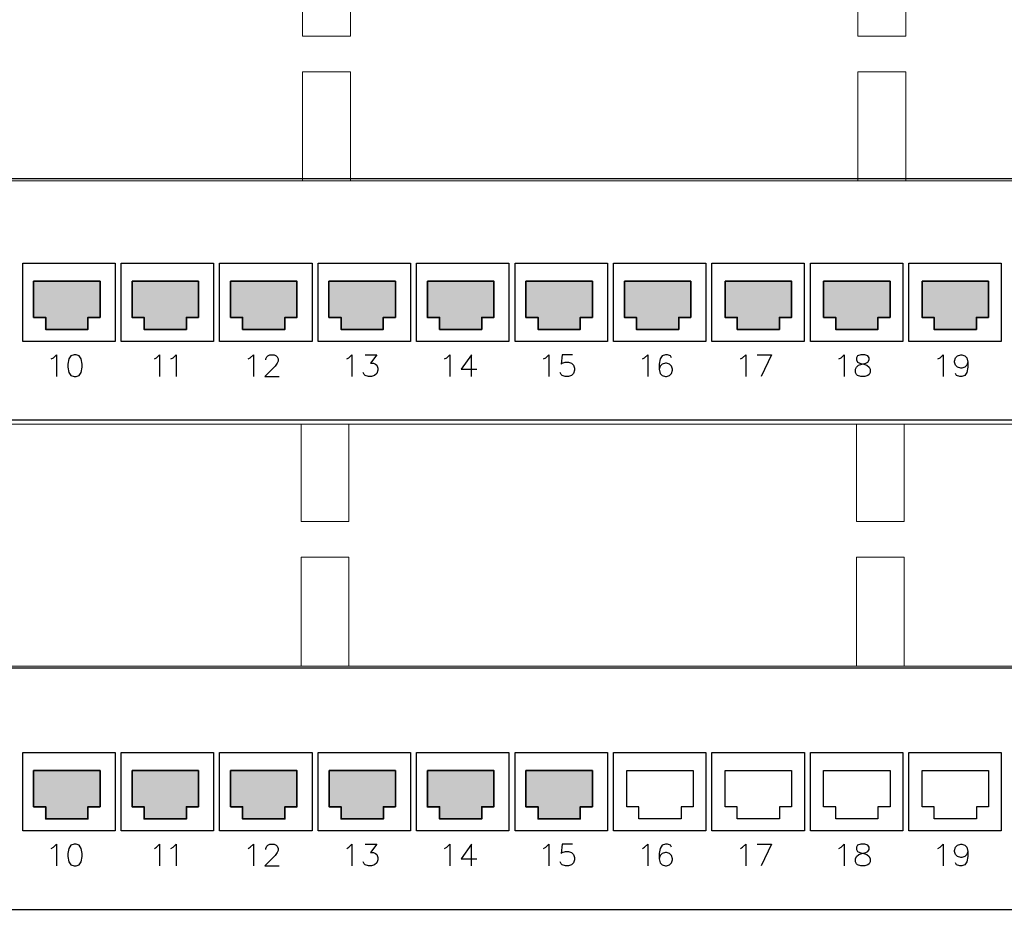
# Model space of a CAD drawing. Header units: millimetres. Extents: x -7023 to 53801, y 9849 to 33561.
# Tile 418 of 537: x 29300 to 29488, y 16953 to 17122. Entities that reach past the tile are written whole.
import ezdxf

# ---------------------------------------------------------------- set-up
doc = ezdxf.new("R2010")
doc.units = ezdxf.units.MM
doc.layers.get('0').update_dxf_attribs({"lineweight": 9})
doc.layers.add('IE_LAN', color=5, linetype='Continuous', lineweight=9)

# ---------------------------------------------------------------- blocks, each defined once
blk = doc.blocks.new('PK009')
at = {"layer": 'IE_LAN'}
blk.add_lwpolyline([(-4.22, -37.72), (-4.22, -37.72), (-4.22, -37.72), (-4.22, -37.72), (474.38, -37.72), (474.38, -37.72), (474.38, -37.72, 0.41425), (476.38, -35.72), (476.38, -35.72), (476.38, 4.28, 0.414021), (474.38, 6.28), (474.38, 6.28), (-4.22, 6.28, 0.457803), (-6.22, 4.28), (-6.22, 4.28), (-6.22, -35.82, 0.414214), (-4.22, -37.72), (-4.22, -37.72)], format="xyb", dxfattribs=at)
at = {"layer": 'IE_LAN', "lineweight": 0}
for points in [[(230.73, 6.28), (239.43, 6.28), (239.43, -11.39), (230.73, -11.39)], [(331.73, 6.28), (340.43, 6.28), (340.43, -11.39), (331.73, -11.39)], [(230.73, -17.89), (239.43, -17.89), (239.43, -37.72), (230.73, -37.72)], [(331.73, -17.89), (340.43, -17.89), (340.43, -37.72), (331.73, -37.72)]]:
    blk.add_lwpolyline(points, close=True, dxfattribs=at)

msp = doc.modelspace()

# ---------------------------------------------------------------- hatches: boundary and pattern name
at = {"layer": 'IE_LAN', "transparency": 33554559}
for points in [[(29302.78, 17065.4), (29304.97, 17065.4), (29304.97, 17063.21), (29313.29, 17063.21), (29313.29, 17065.4), (29315.48, 17065.4), (29315.48, 17072.41), (29302.78, 17072.41)], [(29321.62, 17065.4), (29323.81, 17065.4), (29323.81, 17063.21), (29332.13, 17063.21), (29332.13, 17065.4), (29334.32, 17065.4), (29334.32, 17072.41), (29321.62, 17072.41)], [(29340.45, 17065.4), (29342.64, 17065.4), (29342.64, 17063.21), (29350.53, 17063.21), (29350.53, 17065.4), (29353.16, 17065.4), (29353.16, 17072.41), (29340.45, 17072.41)], [(29359.29, 17065.4), (29361.48, 17065.4), (29361.48, 17063.21), (29369.37, 17063.21), (29369.37, 17065.4), (29371.56, 17065.4), (29371.56, 17072.41), (29359.29, 17072.41)], [(29377.69, 17065.4), (29380.32, 17065.4), (29380.32, 17063.21), (29388.21, 17063.21), (29388.21, 17065.4), (29390.4, 17065.4), (29390.4, 17072.41), (29377.69, 17072.41)], [(29396.53, 17065.4), (29399.16, 17065.4), (29399.16, 17063.21), (29407.04, 17063.21), (29407.04, 17065.4), (29409.24, 17065.4), (29409.24, 17072.41), (29396.53, 17072.41)], [(29415.37, 17065.4), (29417.56, 17065.4), (29417.56, 17063.21), (29425.88, 17063.21), (29425.88, 17065.4), (29428.07, 17065.4), (29428.07, 17072.41), (29415.37, 17072.41)], [(29434.57, 17065.4), (29436.76, 17065.4), (29436.76, 17063.21), (29445.08, 17063.21), (29445.08, 17065.4), (29447.27, 17065.4), (29447.27, 17072.41), (29434.57, 17072.41)], [(29453.33, 17065.4), (29455.52, 17065.4), (29455.52, 17063.21), (29463.84, 17063.21), (29463.84, 17065.4), (29466.03, 17065.4), (29466.03, 17072.41), (29453.33, 17072.41)], [(29472.09, 17065.4), (29474.28, 17065.4), (29474.28, 17063.21), (29482.6, 17063.21), (29482.6, 17065.4), (29484.79, 17065.4), (29484.79, 17072.41), (29472.09, 17072.41)], [(29302.78, 16972.1), (29304.97, 16972.1), (29304.97, 16969.91), (29313.29, 16969.91), (29313.29, 16972.1), (29315.48, 16972.1), (29315.48, 16979.11), (29302.78, 16979.11)], [(29321.62, 16972.1), (29323.81, 16972.1), (29323.81, 16969.91), (29332.13, 16969.91), (29332.13, 16972.1), (29334.32, 16972.1), (29334.32, 16979.11), (29321.62, 16979.11)], [(29340.46, 16972.1), (29342.65, 16972.1), (29342.65, 16969.91), (29350.53, 16969.91), (29350.53, 16972.1), (29353.16, 16972.1), (29353.16, 16979.11), (29340.46, 16979.11)], [(29359.29, 16972.1), (29361.48, 16972.1), (29361.48, 16969.91), (29369.37, 16969.91), (29369.37, 16972.1), (29371.56, 16972.1), (29371.56, 16979.11), (29359.29, 16979.11)], [(29377.69, 16972.1), (29380.32, 16972.1), (29380.32, 16969.91), (29388.21, 16969.91), (29388.21, 16972.1), (29390.4, 16972.1), (29390.4, 16979.11), (29377.69, 16979.11)], [(29396.53, 16972.1), (29399.16, 16972.1), (29399.16, 16969.91), (29407.05, 16969.91), (29407.05, 16972.1), (29409.24, 16972.1), (29409.24, 16979.11), (29396.53, 16979.11)]]:
    msp.add_hatch(color=1, dxfattribs=at).paths.add_polyline_path(points)

# ---------------------------------------------------------------- linework, layer by layer
at = {"layer": 'IE_LAN', "lineweight": 25}
for points in [[(29585.35, 17092.05), (29131.82, 17092.05), (29131.82, 17088.83), (29131.35, 17087.7), (29130.21, 17087.22), (29129.07, 17087.7), (29128.6, 17088.83), (29128.6, 17092.05), (29105.6, 17092.05), (29105.6, 17046.06), (29128.6, 17046.06), (29128.6, 17049.28), (29129.07, 17050.42), (29130.21, 17050.89), (29131.35, 17050.42), (29131.82, 17049.28), (29131.82, 17046.06), (29585.35, 17046.06)], [(29306.21, 17057.69), (29306.6, 17057.88), (29307.19, 17058.48), (29307.19, 17054.34)], [(29325.86, 17057.69), (29326.25, 17057.88), (29326.84, 17058.48), (29326.84, 17054.34)], [(29329.01, 17057.69), (29329.41, 17057.88), (29330, 17058.48), (29330, 17054.34)], [(29343.73, 17057.69), (29344.13, 17057.88), (29344.72, 17058.48), (29344.72, 17054.34)], [(29347.08, 17057.49), (29347.08, 17057.69), (29347.28, 17058.08), (29347.48, 17058.28), (29347.87, 17058.48), (29348.66, 17058.48), (29349.05, 17058.28), (29349.25, 17058.08), (29349.45, 17057.69), (29349.45, 17057.29), (29349.25, 17056.9), (29348.86, 17056.31), (29346.89, 17054.34), (29349.64, 17054.34)], [(29362.49, 17057.69), (29362.89, 17057.88), (29363.48, 17058.48), (29363.48, 17054.34)], [(29366.04, 17058.48), (29368.21, 17058.48), (29367.03, 17056.9), (29367.62, 17056.9), (29368.01, 17056.7), (29368.21, 17056.5), (29368.41, 17055.91), (29368.41, 17055.52), (29368.21, 17054.93), (29367.81, 17054.53), (29367.22, 17054.34), (29366.63, 17054.34), (29366.04, 17054.53), (29365.84, 17054.73), (29365.65, 17055.13)], [(29381.16, 17057.69), (29381.55, 17057.88), (29382.14, 17058.48), (29382.14, 17054.34)], [(29386.28, 17054.34), (29386.28, 17058.48), (29384.31, 17055.72), (29387.27, 17055.72)], [(29400.02, 17057.69), (29400.41, 17057.88), (29401, 17058.48), (29401, 17054.34)], [(29405.53, 17058.48), (29403.56, 17058.48), (29403.37, 17056.7), (29403.56, 17056.9), (29404.15, 17057.1), (29404.75, 17057.1), (29405.34, 17056.9), (29405.73, 17056.5), (29405.93, 17055.91), (29405.93, 17055.52), (29405.73, 17054.93), (29405.34, 17054.53), (29404.75, 17054.34), (29404.15, 17054.34), (29403.56, 17054.53), (29403.37, 17054.73), (29403.17, 17055.13)], [(29418.88, 17057.69), (29419.27, 17057.88), (29419.86, 17058.48), (29419.86, 17054.34)], [(29424.39, 17057.88), (29424.2, 17058.28), (29423.61, 17058.48), (29423.21, 17058.48), (29422.62, 17058.28), (29422.23, 17057.69), (29422.03, 17056.7), (29422.03, 17055.72), (29422.23, 17054.93), (29422.62, 17054.53), (29423.21, 17054.34), (29423.41, 17054.34), (29424, 17054.53), (29424.39, 17054.93), (29424.59, 17055.52), (29424.59, 17055.72), (29424.39, 17056.31), (29424, 17056.7), (29423.41, 17056.9), (29423.21, 17056.9), (29422.62, 17056.7), (29422.23, 17056.31), (29422.03, 17055.72)], [(29437.54, 17057.69), (29437.93, 17057.88), (29438.52, 17058.48), (29438.52, 17054.34)], [(29440.69, 17058.48), (29443.45, 17058.48), (29441.48, 17054.34)], [(29456.3, 17057.69), (29456.69, 17057.88), (29457.28, 17058.48), (29457.28, 17054.34)], [(29475.16, 17057.69), (29475.55, 17057.88), (29476.14, 17058.48), (29476.14, 17054.34)], [(29480.88, 17057.1), (29480.68, 17056.5), (29480.28, 17056.11), (29479.69, 17055.91), (29479.5, 17055.91), (29478.9, 17056.11), (29478.51, 17056.5), (29478.31, 17057.1), (29478.31, 17057.29), (29478.51, 17057.88), (29478.9, 17058.28), (29479.5, 17058.48), (29479.69, 17058.48), (29480.28, 17058.28), (29480.68, 17057.88), (29480.88, 17057.1), (29480.88, 17056.11), (29480.68, 17055.13), (29480.28, 17054.53), (29479.69, 17054.34), (29479.3, 17054.34), (29478.71, 17054.53), (29478.51, 17054.93)], [(29585.35, 16998.75), (29131.82, 16998.75), (29131.82, 16995.53), (29131.35, 16994.39), (29130.21, 16993.92), (29129.08, 16994.39), (29128.6, 16995.53), (29128.6, 16998.75), (29105.61, 16998.75), (29105.61, 16952.75), (29128.6, 16952.75), (29128.6, 16955.97), (29129.08, 16957.11), (29130.21, 16957.58), (29131.35, 16957.11), (29131.82, 16955.97), (29131.82, 16952.75), (29585.35, 16952.75)], [(29306.21, 16964.38), (29306.61, 16964.58), (29307.2, 16965.17), (29307.2, 16961.03)], [(29325.86, 16964.38), (29326.25, 16964.58), (29326.84, 16965.17), (29326.84, 16961.03)], [(29329.01, 16964.38), (29329.41, 16964.58), (29330, 16965.17), (29330, 16961.03)], [(29343.73, 16964.38), (29344.13, 16964.58), (29344.72, 16965.17), (29344.72, 16961.03)], [(29347.08, 16964.19), (29347.08, 16964.38), (29347.28, 16964.78), (29347.48, 16964.97), (29347.87, 16965.17), (29348.66, 16965.17), (29349.06, 16964.97), (29349.25, 16964.78), (29349.45, 16964.38), (29349.45, 16963.99), (29349.25, 16963.6), (29348.86, 16963), (29346.89, 16961.03), (29349.65, 16961.03)], [(29362.49, 16964.38), (29362.89, 16964.58), (29363.48, 16965.17), (29363.48, 16961.03)], [(29366.04, 16965.17), (29368.21, 16965.17), (29367.03, 16963.6), (29367.62, 16963.6), (29368.01, 16963.4), (29368.21, 16963.2), (29368.41, 16962.61), (29368.41, 16962.22), (29368.21, 16961.62), (29367.82, 16961.23), (29367.22, 16961.03), (29366.63, 16961.03), (29366.04, 16961.23), (29365.85, 16961.43), (29365.65, 16961.82)], [(29381.16, 16964.38), (29381.55, 16964.58), (29382.14, 16965.17), (29382.14, 16961.03)], [(29386.28, 16961.03), (29386.28, 16965.17), (29384.31, 16962.41), (29387.27, 16962.41)], [(29400.02, 16964.38), (29400.41, 16964.58), (29401, 16965.17), (29401, 16961.03)], [(29405.54, 16965.17), (29403.56, 16965.17), (29403.37, 16963.4), (29403.56, 16963.6), (29404.16, 16963.79), (29404.75, 16963.79), (29405.34, 16963.6), (29405.73, 16963.2), (29405.93, 16962.61), (29405.93, 16962.22), (29405.73, 16961.62), (29405.34, 16961.23), (29404.75, 16961.03), (29404.16, 16961.03), (29403.56, 16961.23), (29403.37, 16961.43), (29403.17, 16961.82)], [(29418.88, 16964.38), (29419.27, 16964.58), (29419.86, 16965.17), (29419.86, 16961.03)], [(29424.4, 16964.58), (29424.2, 16964.97), (29423.61, 16965.17), (29423.21, 16965.17), (29422.62, 16964.97), (29422.23, 16964.38), (29422.03, 16963.4), (29422.03, 16962.41), (29422.23, 16961.62), (29422.62, 16961.23), (29423.21, 16961.03), (29423.41, 16961.03), (29424, 16961.23), (29424.4, 16961.62), (29424.59, 16962.22), (29424.59, 16962.41), (29424.4, 16963), (29424, 16963.4), (29423.41, 16963.6), (29423.21, 16963.6), (29422.62, 16963.4), (29422.23, 16963), (29422.03, 16962.41)], [(29437.54, 16964.38), (29437.93, 16964.58), (29438.52, 16965.17), (29438.52, 16961.03)], [(29440.69, 16965.17), (29443.45, 16965.17), (29441.48, 16961.03)], [(29456.3, 16964.38), (29456.7, 16964.58), (29457.29, 16965.17), (29457.29, 16961.03)], [(29475.16, 16964.38), (29475.56, 16964.58), (29476.15, 16965.17), (29476.15, 16961.03)], [(29480.88, 16963.79), (29480.68, 16963.2), (29480.29, 16962.81), (29479.69, 16962.61), (29479.5, 16962.61), (29478.91, 16962.81), (29478.51, 16963.2), (29478.31, 16963.79), (29478.31, 16963.99), (29478.51, 16964.58), (29478.91, 16964.97), (29479.5, 16965.17), (29479.69, 16965.17), (29480.29, 16964.97), (29480.68, 16964.58), (29480.88, 16963.79), (29480.88, 16962.81), (29480.68, 16961.82), (29480.29, 16961.23), (29479.69, 16961.03), (29479.3, 16961.03), (29478.71, 16961.23), (29478.51, 16961.62)]]:
    msp.add_lwpolyline(points, dxfattribs=at)
for points in [[(29300.77, 17061.01), (29300.77, 17075.96), (29318.37, 17075.96), (29318.37, 17061.01)], [(29319.53, 17061.01), (29319.53, 17075.96), (29337.13, 17075.96), (29337.13, 17061.01)], [(29338.29, 17061.01), (29338.29, 17075.96), (29355.89, 17075.96), (29355.89, 17061.01)], [(29357.05, 17061.01), (29357.05, 17075.96), (29374.65, 17075.96), (29374.65, 17061.01)], [(29375.81, 17061.01), (29375.81, 17075.96), (29393.41, 17075.96), (29393.41, 17061.01)], [(29394.57, 17061.01), (29394.57, 17075.96), (29412.17, 17075.96), (29412.17, 17061.01)], [(29413.33, 17061.01), (29413.33, 17075.96), (29430.93, 17075.96), (29430.93, 17061.01)], [(29432.1, 17061.01), (29432.1, 17075.96), (29449.69, 17075.96), (29449.69, 17061.01)], [(29450.86, 17061.01), (29450.86, 17075.96), (29468.46, 17075.96), (29468.46, 17061.01)], [(29469.62, 17061.01), (29469.62, 17075.96), (29487.22, 17075.96), (29487.22, 17061.01)], [(29434.61, 17072.51), (29447.26, 17072.51), (29447.26, 17065.61), (29444.96, 17065.61), (29444.96, 17063.31), (29436.91, 17063.31), (29436.91, 17065.61), (29434.61, 17065.61)], [(29453.37, 17072.51), (29466.02, 17072.51), (29466.02, 17065.61), (29463.72, 17065.61), (29463.72, 17063.31), (29455.67, 17063.31), (29455.67, 17065.61), (29453.37, 17065.61)], [(29472.13, 17072.51), (29484.78, 17072.51), (29484.78, 17065.61), (29482.48, 17065.61), (29482.48, 17063.31), (29474.43, 17063.31), (29474.43, 17065.61), (29472.13, 17065.61)], [(29310.55, 17058.48), (29309.95, 17058.28), (29309.56, 17057.69), (29309.36, 17056.7), (29309.36, 17056.11), (29309.56, 17055.13), (29309.95, 17054.53), (29310.55, 17054.34), (29310.94, 17054.34), (29311.53, 17054.53), (29311.93, 17055.13), (29312.12, 17056.11), (29312.12, 17056.7), (29311.93, 17057.69), (29311.53, 17058.28), (29310.94, 17058.48)], [(29460.44, 17058.48), (29459.85, 17058.28), (29459.65, 17057.88), (29459.65, 17057.49), (29459.85, 17057.1), (29460.24, 17056.9), (29461.03, 17056.7), (29461.62, 17056.5), (29462.02, 17056.11), (29462.21, 17055.72), (29462.21, 17055.13), (29462.02, 17054.73), (29461.82, 17054.53), (29461.23, 17054.34), (29460.44, 17054.34), (29459.85, 17054.53), (29459.65, 17054.73), (29459.45, 17055.13), (29459.45, 17055.72), (29459.65, 17056.11), (29460.04, 17056.5), (29460.64, 17056.7), (29461.42, 17056.9), (29461.82, 17057.1), (29462.02, 17057.49), (29462.02, 17057.88), (29461.82, 17058.28), (29461.23, 17058.48)], [(29300.77, 16967.7), (29300.77, 16982.65), (29318.37, 16982.65), (29318.37, 16967.7)], [(29319.53, 16967.7), (29319.53, 16982.65), (29337.13, 16982.65), (29337.13, 16967.7)], [(29338.29, 16967.7), (29338.29, 16982.65), (29355.89, 16982.65), (29355.89, 16967.7)], [(29357.05, 16967.7), (29357.05, 16982.65), (29374.65, 16982.65), (29374.65, 16967.7)], [(29375.81, 16967.7), (29375.81, 16982.65), (29393.41, 16982.65), (29393.41, 16967.7)], [(29394.57, 16967.7), (29394.57, 16982.65), (29412.17, 16982.65), (29412.17, 16967.7)], [(29413.34, 16967.7), (29413.34, 16982.65), (29430.93, 16982.65), (29430.93, 16967.7)], [(29432.1, 16967.7), (29432.1, 16982.65), (29449.7, 16982.65), (29449.7, 16967.7)], [(29450.86, 16967.7), (29450.86, 16982.65), (29468.46, 16982.65), (29468.46, 16967.7)], [(29469.62, 16967.7), (29469.62, 16982.65), (29487.22, 16982.65), (29487.22, 16967.7)], [(29415.85, 16979.2), (29428.5, 16979.2), (29428.5, 16972.3), (29426.2, 16972.3), (29426.2, 16970), (29418.15, 16970), (29418.15, 16972.3), (29415.85, 16972.3)], [(29434.61, 16979.2), (29447.26, 16979.2), (29447.26, 16972.3), (29444.96, 16972.3), (29444.96, 16970), (29436.91, 16970), (29436.91, 16972.3), (29434.61, 16972.3)], [(29453.37, 16979.2), (29466.02, 16979.2), (29466.02, 16972.3), (29463.72, 16972.3), (29463.72, 16970), (29455.67, 16970), (29455.67, 16972.3), (29453.37, 16972.3)], [(29472.13, 16979.2), (29484.78, 16979.2), (29484.78, 16972.3), (29482.48, 16972.3), (29482.48, 16970), (29474.43, 16970), (29474.43, 16972.3), (29472.13, 16972.3)], [(29310.55, 16965.17), (29309.96, 16964.97), (29309.56, 16964.38), (29309.36, 16963.4), (29309.36, 16962.81), (29309.56, 16961.82), (29309.96, 16961.23), (29310.55, 16961.03), (29310.94, 16961.03), (29311.53, 16961.23), (29311.93, 16961.82), (29312.12, 16962.81), (29312.12, 16963.4), (29311.93, 16964.38), (29311.53, 16964.97), (29310.94, 16965.17)], [(29460.44, 16965.17), (29459.85, 16964.97), (29459.65, 16964.58), (29459.65, 16964.19), (29459.85, 16963.79), (29460.24, 16963.6), (29461.03, 16963.4), (29461.62, 16963.2), (29462.02, 16962.81), (29462.21, 16962.41), (29462.21, 16961.82), (29462.02, 16961.43), (29461.82, 16961.23), (29461.23, 16961.03), (29460.44, 16961.03), (29459.85, 16961.23), (29459.65, 16961.43), (29459.45, 16961.82), (29459.45, 16962.41), (29459.65, 16962.81), (29460.05, 16963.2), (29460.64, 16963.4), (29461.43, 16963.6), (29461.82, 16963.79), (29462.02, 16964.19), (29462.02, 16964.58), (29461.82, 16964.97), (29461.23, 16965.17)]]:
    msp.add_lwpolyline(points, close=True, dxfattribs=at)
at = {"layer": 'IE_LAN', "color": 1, "lineweight": 25}
for points in [[(29307.44, 17063.31), (29313.19, 17063.31), (29313.19, 17065.61), (29315.49, 17065.61), (29315.49, 17072.51), (29302.84, 17072.51), (29302.84, 17065.61), (29305.14, 17065.61), (29305.14, 17063.31)], [(29326.2, 17063.31), (29331.95, 17063.31), (29331.95, 17065.61), (29334.25, 17065.61), (29334.25, 17072.51), (29321.6, 17072.51), (29321.6, 17065.61), (29323.9, 17065.61), (29323.9, 17063.31)], [(29344.96, 17063.31), (29350.71, 17063.31), (29350.71, 17065.61), (29353.01, 17065.61), (29353.01, 17072.51), (29340.36, 17072.51), (29340.36, 17065.61), (29342.66, 17065.61), (29342.66, 17063.31)], [(29363.72, 17063.31), (29369.47, 17063.31), (29369.47, 17065.61), (29371.77, 17065.61), (29371.77, 17072.51), (29359.12, 17072.51), (29359.12, 17065.61), (29361.42, 17065.61), (29361.42, 17063.31)], [(29382.49, 17063.31), (29388.24, 17063.31), (29388.24, 17065.61), (29390.54, 17065.61), (29390.54, 17072.51), (29377.89, 17072.51), (29377.89, 17065.61), (29380.19, 17065.61), (29380.19, 17063.31)], [(29401.25, 17063.31), (29407, 17063.31), (29407, 17065.61), (29409.3, 17065.61), (29409.3, 17072.51), (29396.65, 17072.51), (29396.65, 17065.61), (29398.95, 17065.61), (29398.95, 17063.31)], [(29420.01, 17063.31), (29425.76, 17063.31), (29425.76, 17065.61), (29428.06, 17065.61), (29428.06, 17072.51), (29415.41, 17072.51), (29415.41, 17065.61), (29417.71, 17065.61), (29417.71, 17063.31)], [(29307.44, 16970), (29313.19, 16970), (29313.19, 16972.3), (29315.49, 16972.3), (29315.49, 16979.2), (29302.84, 16979.2), (29302.84, 16972.3), (29305.14, 16972.3), (29305.14, 16970)], [(29326.2, 16970), (29331.95, 16970), (29331.95, 16972.3), (29334.25, 16972.3), (29334.25, 16979.2), (29321.6, 16979.2), (29321.6, 16972.3), (29323.9, 16972.3), (29323.9, 16970)], [(29344.96, 16970), (29350.71, 16970), (29350.71, 16972.3), (29353.01, 16972.3), (29353.01, 16979.2), (29340.37, 16979.2), (29340.37, 16972.3), (29342.67, 16972.3), (29342.67, 16970)], [(29363.73, 16970), (29369.48, 16970), (29369.48, 16972.3), (29371.78, 16972.3), (29371.78, 16979.2), (29359.13, 16979.2), (29359.13, 16972.3), (29361.43, 16972.3), (29361.43, 16970)], [(29382.49, 16970), (29388.24, 16970), (29388.24, 16972.3), (29390.54, 16972.3), (29390.54, 16979.2), (29377.89, 16979.2), (29377.89, 16972.3), (29380.19, 16972.3), (29380.19, 16970)], [(29401.25, 16970), (29407, 16970), (29407, 16972.3), (29409.3, 16972.3), (29409.3, 16979.2), (29396.65, 16979.2), (29396.65, 16972.3), (29398.95, 16972.3), (29398.95, 16970)]]:
    msp.add_lwpolyline(points, close=True, dxfattribs=at)
at = {"layer": 'IE_LAN', "color": 1, "lineweight": 35}
for points in [[(29302.84, 17072.51), (29315.49, 17072.51), (29315.49, 17065.61), (29313.19, 17065.61), (29313.19, 17063.31), (29305.14, 17063.31), (29305.14, 17065.61), (29302.84, 17065.61)], [(29321.6, 17072.51), (29334.25, 17072.51), (29334.25, 17065.61), (29331.95, 17065.61), (29331.95, 17063.31), (29323.9, 17063.31), (29323.9, 17065.61), (29321.6, 17065.61)], [(29340.36, 17072.51), (29353.01, 17072.51), (29353.01, 17065.61), (29350.71, 17065.61), (29350.71, 17063.31), (29342.66, 17063.31), (29342.66, 17065.61), (29340.36, 17065.61)], [(29359.12, 17072.51), (29371.77, 17072.51), (29371.77, 17065.61), (29369.47, 17065.61), (29369.47, 17063.31), (29361.42, 17063.31), (29361.42, 17065.61), (29359.12, 17065.61)], [(29377.89, 17072.51), (29390.54, 17072.51), (29390.54, 17065.61), (29388.24, 17065.61), (29388.24, 17063.31), (29380.19, 17063.31), (29380.19, 17065.61), (29377.89, 17065.61)], [(29396.65, 17072.51), (29409.3, 17072.51), (29409.3, 17065.61), (29407, 17065.61), (29407, 17063.31), (29398.95, 17063.31), (29398.95, 17065.61), (29396.65, 17065.61)], [(29415.41, 17072.51), (29428.06, 17072.51), (29428.06, 17065.61), (29425.76, 17065.61), (29425.76, 17063.31), (29417.71, 17063.31), (29417.71, 17065.61), (29415.41, 17065.61)], [(29434.61, 17072.51), (29447.26, 17072.51), (29447.26, 17065.61), (29444.96, 17065.61), (29444.96, 17063.31), (29436.91, 17063.31), (29436.91, 17065.61), (29434.61, 17065.61)], [(29453.37, 17072.51), (29466.02, 17072.51), (29466.02, 17065.61), (29463.72, 17065.61), (29463.72, 17063.31), (29455.67, 17063.31), (29455.67, 17065.61), (29453.37, 17065.61)], [(29472.13, 17072.51), (29484.78, 17072.51), (29484.78, 17065.61), (29482.48, 17065.61), (29482.48, 17063.31), (29474.43, 17063.31), (29474.43, 17065.61), (29472.13, 17065.61)], [(29302.84, 16979.2), (29315.49, 16979.2), (29315.49, 16972.3), (29313.19, 16972.3), (29313.19, 16970), (29305.14, 16970), (29305.14, 16972.3), (29302.84, 16972.3)], [(29321.6, 16979.2), (29334.25, 16979.2), (29334.25, 16972.3), (29331.95, 16972.3), (29331.95, 16970), (29323.9, 16970), (29323.9, 16972.3), (29321.6, 16972.3)], [(29340.37, 16979.2), (29353.01, 16979.2), (29353.01, 16972.3), (29350.71, 16972.3), (29350.71, 16970), (29342.67, 16970), (29342.67, 16972.3), (29340.37, 16972.3)], [(29359.13, 16979.2), (29371.78, 16979.2), (29371.78, 16972.3), (29369.48, 16972.3), (29369.48, 16970), (29361.43, 16970), (29361.43, 16972.3), (29359.13, 16972.3)], [(29377.89, 16979.2), (29390.54, 16979.2), (29390.54, 16972.3), (29388.24, 16972.3), (29388.24, 16970), (29380.19, 16970), (29380.19, 16972.3), (29377.89, 16972.3)], [(29396.65, 16979.2), (29409.3, 16979.2), (29409.3, 16972.3), (29407, 16972.3), (29407, 16970), (29398.95, 16970), (29398.95, 16972.3), (29396.65, 16972.3)]]:
    msp.add_lwpolyline(points, close=True, dxfattribs=at)

# ---------------------------------------------------------------- block references
at = {"xscale": 1.047717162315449, "yscale": 1.047717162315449, "zscale": 1.047717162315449}
for p in [(29112.35, 17131.17), (29112.05, 17038.66)]:
    msp.add_blockref('PK009', p, dxfattribs=at)

doc.saveas('drawing.dxf')
